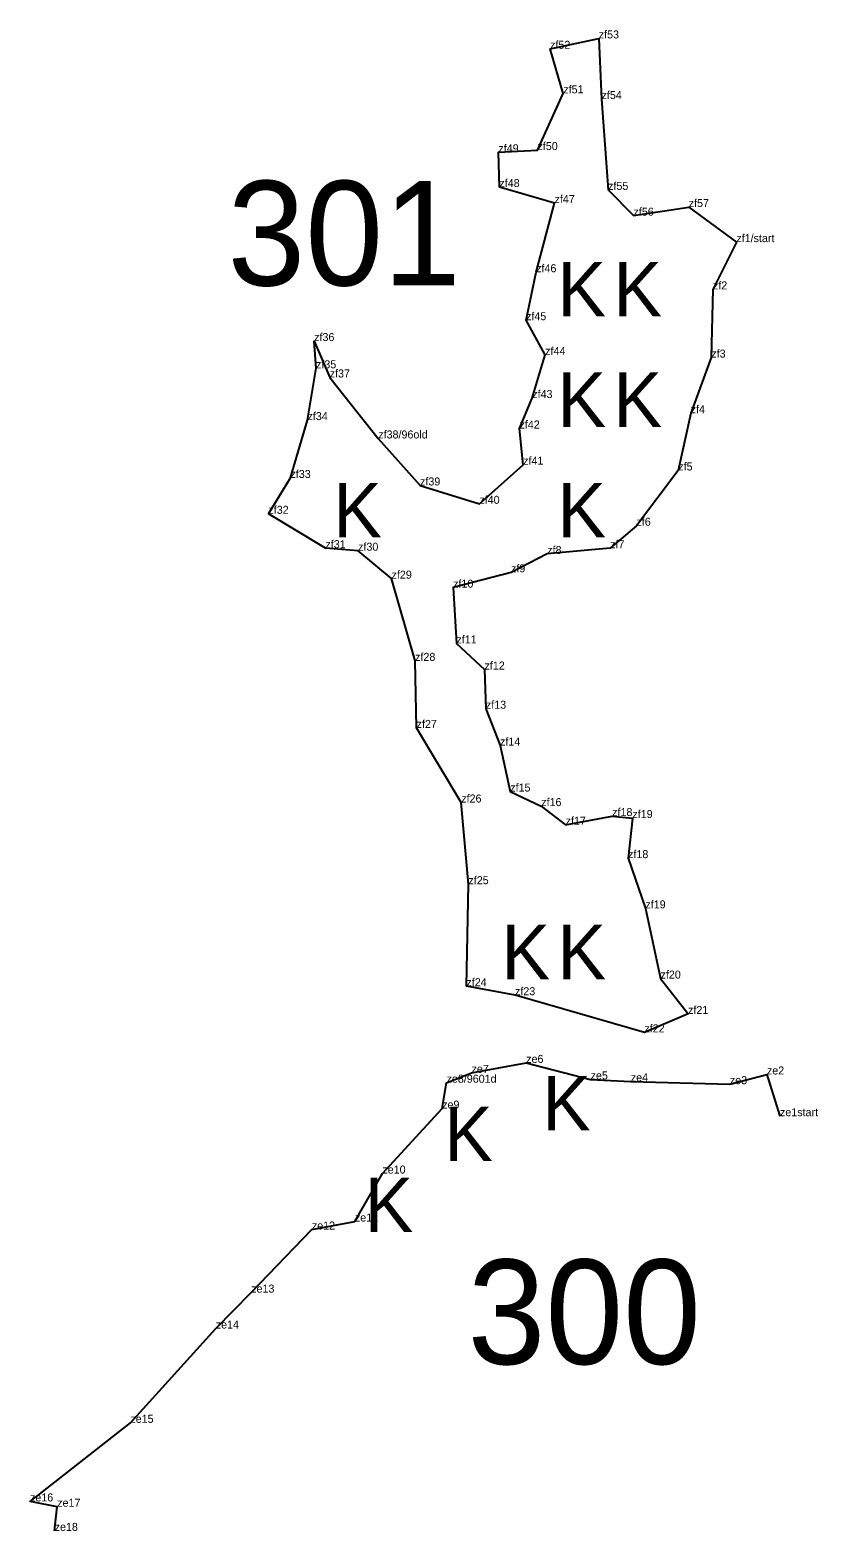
# Model space of a CAD drawing. Extents: x 2072529 to 2268812, y 436423 to 470008.
# Drawn here: x 2265078 to 2265570, y 441427 to 442365 of the extents above; entities that cross this region are included whole.
import ezdxf

# ---------------------------------------------------------------- set-up
doc = ezdxf.new("R2010")
doc.units = 0
for name, color, linetype in [('Old_Level_20', 7, 'Continuous'), ('Old_Level_52', 7, 'Continuous'), ('Old_Level_55', 7, 'Continuous'), ('Old_Level_60', 7, 'Continuous'), ('Old_Level_62', 7, 'Continuous')]:
    doc.layers.add(name, color=color, linetype=linetype)

msp = doc.modelspace()

# ---------------------------------------------------------------- linework, layer by layer
at = {"layer": 'Old_Level_20'}
for p, q in [((2265402.941, 442353.172), (2265402.941, 442353.172)), ((2265433.343, 442359.639), (2265433.343, 442359.639)), ((2265411.198, 442325.336), (2265411.198, 442325.336)), ((2265435.072, 442321.768), (2265435.072, 442321.768)), ((2265370.663, 442288.534), (2265370.663, 442288.534)), ((2265395.066, 442289.908), (2265395.066, 442289.908)), ((2265371.296, 442266.799), (2265371.296, 442266.799)), ((2265439.182, 442265.004), (2265439.182, 442265.004)), ((2265405.724, 442256.831), (2265405.724, 442256.831)), ((2265455.053, 442248.936), (2265455.053, 442248.936)), ((2265489.536, 442254.307), (2265489.536, 442254.307)), ((2265519.295, 442232.414), (2265519.295, 442232.414)), ((2265394.234, 442213.591), (2265394.234, 442213.591)), ((2265504.668, 442202.881), (2265504.668, 442202.881)), ((2265387.924, 442183.618), (2265387.924, 442183.618)), ((2265255.568, 442170.601), (2265255.568, 442170.601)), ((2265399.875, 442161.922), (2265399.875, 442161.922)), ((2265503.655, 442160.282), (2265503.655, 442160.282)), ((2265256.744, 442153.597), (2265256.744, 442153.597)), ((2265265.273, 442147.864), (2265265.273, 442147.864)), ((2265391.8, 442135.008), (2265391.8, 442135.008)), ((2265251.416, 442121.225), (2265251.416, 442121.225)), ((2265490.755, 442125.529), (2265490.755, 442125.529)), ((2265295.616, 442109.768), (2265295.616, 442109.768)), ((2265383.841, 442115.984), (2265383.841, 442115.984)), ((2265386.136, 442093.391), (2265386.136, 442093.391)), ((2265483.025, 442089.778), (2265483.025, 442089.778)), ((2265240.769, 442085.103), (2265240.769, 442085.103)), ((2265321.722, 442080.413), (2265321.722, 442080.413)), ((2265226.999, 442062.694), (2265226.999, 442062.694)), ((2265358.78, 442068.964), (2265358.78, 442068.964)), ((2265456.892, 442055.258), (2265456.892, 442055.258)), ((2265262.605, 442041.235), (2265262.605, 442041.235)), ((2265283.018, 442039.64), (2265283.018, 442039.64)), ((2265401.16, 442037.607), (2265401.16, 442037.607)), ((2265440.431, 442041.237), (2265440.431, 442041.237)), ((2265378.533, 442026.126), (2265378.533, 442026.126)), ((2265303.913, 442022.192), (2265303.913, 442022.192)), ((2265342.375, 442016.572), (2265342.375, 442016.572)), ((2265344.439, 441981.707), (2265344.439, 441981.707)), ((2265318.614, 441970.834), (2265318.614, 441970.834)), ((2265361.975, 441965.422), (2265361.975, 441965.422)), ((2265362.844, 441940.96), (2265362.844, 441940.96)), ((2265319.577, 441928.955), (2265319.577, 441928.955)), ((2265371.662, 441917.928), (2265371.662, 441917.928)), ((2265378.051, 441889.22), (2265378.051, 441889.22)), ((2265347.444, 441882.363), (2265347.444, 441882.363)), ((2265397.391, 441880.125), (2265397.391, 441880.125)), ((2265441.734, 441873.914), (2265441.734, 441873.914)), ((2265412.644, 441868.479), (2265412.644, 441868.479)), ((2265454.364, 441872.662), (2265454.364, 441872.662)), ((2265451.673, 441847.609), (2265451.673, 441847.609)), ((2265351.938, 441831.334), (2265351.938, 441831.334)), ((2265462.497, 441816.233), (2265462.497, 441816.233)), ((2265471.942, 441772.393), (2265471.942, 441772.393)), ((2265350.683, 441767.624), (2265350.683, 441767.624)), ((2265381.032, 441761.994), (2265381.032, 441761.994)), ((2265489.135, 441750.298), (2265489.135, 441750.298)), ((2265461.83, 441738.782), (2265461.83, 441738.782)), ((2265388.01, 441719.713), (2265388.01, 441719.713)), ((2265338.279, 441707.342), (2265338.279, 441707.342)), ((2265353.88, 441713.508), (2265353.88, 441713.508)), ((2265428.246, 441709.399), (2265428.246, 441709.399)), ((2265453.366, 441708.177), (2265453.366, 441708.177)), ((2265515.211, 441706.42), (2265515.211, 441706.42)), ((2265538.392, 441712.492), (2265538.392, 441712.492)), ((2265335.527, 441691.202), (2265335.527, 441691.202)), ((2265546.543, 441686.425), (2265546.543, 441686.425)), ((2265298.183, 441650.584), (2265298.183, 441650.584)), ((2265281.013, 441620.645), (2265281.013, 441620.645)), ((2265254.128, 441615.641), (2265254.128, 441615.641)), ((2265216.24, 441576.245), (2265216.24, 441576.245)), ((2265194.1, 441553.787), (2265194.1, 441553.787)), ((2265140.765, 441494.89), (2265140.765, 441494.89)), ((2265078.082, 441445.801), (2265078.082, 441445.801)), ((2265095.071, 441442.48), (2265095.071, 441442.48)), ((2265093.47, 441427.406), (2265093.47, 441427.406))]:
    msp.add_line(p, q, dxfattribs=at)
at = {"layer": 'Old_Level_52'}
for points in [[(2265226.999, 442062.694), (2265240.769, 442085.103), (2265251.416, 442121.225), (2265256.744, 442153.597), (2265255.568, 442170.601), (2265265.273, 442147.864), (2265295.616, 442109.768), (2265321.722, 442080.413), (2265358.78, 442068.964), (2265386.136, 442093.391), (2265383.841, 442115.984), (2265391.8, 442135.008), (2265399.875, 442161.922), (2265387.924, 442183.618), (2265394.234, 442213.591), (2265405.724, 442256.831), (2265371.296, 442266.799), (2265370.663, 442288.534), (2265395.066, 442289.908), (2265411.198, 442325.336), (2265402.941, 442353.172), (2265433.343, 442359.639), (2265435.072, 442321.768), (2265439.182, 442265.004), (2265455.053, 442248.936), (2265489.536, 442254.307), (2265519.295, 442232.414)], [(2265519.295, 442232.414), (2265504.668, 442202.881), (2265503.655, 442160.282), (2265490.755, 442125.529), (2265483.025, 442089.778), (2265456.892, 442055.258), (2265440.431, 442041.237), (2265401.16, 442037.607), (2265378.533, 442026.126), (2265342.375, 442016.572), (2265344.439, 441981.707), (2265361.975, 441965.422), (2265362.844, 441940.96), (2265371.662, 441917.928), (2265378.051, 441889.22), (2265397.391, 441880.125), (2265412.644, 441868.479), (2265441.734, 441873.914), (2265454.364, 441872.662), (2265451.673, 441847.609), (2265462.497, 441816.233), (2265471.942, 441772.393), (2265489.135, 441750.298), (2265461.83, 441738.782), (2265381.032, 441761.994), (2265350.683, 441767.624), (2265351.938, 441831.334), (2265347.444, 441882.363), (2265319.577, 441928.955), (2265318.614, 441970.834), (2265303.913, 442022.192), (2265283.018, 442039.64), (2265262.605, 442041.235), (2265226.999, 442062.694)], [(2265093.47, 441427.406), (2265095.071, 441442.48), (2265078.082, 441445.801), (2265140.765, 441494.89), (2265194.1, 441553.787), (2265216.24, 441576.245), (2265254.128, 441615.641), (2265281.013, 441620.645), (2265298.183, 441650.584), (2265335.527, 441691.202), (2265338.279, 441707.342), (2265353.88, 441713.508), (2265388.01, 441719.713), (2265428.246, 441709.399), (2265453.366, 441708.177), (2265515.211, 441706.42), (2265538.392, 441712.492), (2265546.543, 441686.425)]]:
    msp.add_lwpolyline(points, dxfattribs=at)

# ---------------------------------------------------------------- texts
at = {"layer": 'Old_Level_55'}
for p in [(2265407.548, 442186.012), (2265442.548, 442186.012), (2265407.548, 442117.012), (2265442.548, 442117.012), (2265267.548, 442048.012), (2265407.548, 442048.012), (2265372.548, 441772.012), (2265407.548, 441772.012), (2265398.058, 441677.493), (2265336.83, 441658.437), (2265287.16, 441614.078)]:
    msp.add_text('K', height=34, dxfattribs=at).set_placement(p)
at = {"layer": 'Old_Level_60'}
for s, p in [('zf53', (2265433.343, 442359.639)), ('zf52', (2265402.941, 442353.172)), ('zf51', (2265411.198, 442325.336)), ('zf54', (2265435.072, 442321.768)), ('zf49', (2265370.663, 442288.534)), ('zf50', (2265395.066, 442289.908)), ('zf48', (2265371.296, 442266.799)), ('zf55', (2265439.182, 442265.004)), ('zf47', (2265405.724, 442256.831)), ('zf57', (2265489.536, 442254.307)), ('zf56', (2265455.053, 442248.936)), ('zf1/start', (2265519.295, 442232.414)), ('zf46', (2265394.234, 442213.591)), ('zf2', (2265504.668, 442202.881)), ('zf45', (2265387.924, 442183.618)), ('zf36', (2265255.568, 442170.601)), ('zf44', (2265399.875, 442161.922)), ('zf3', (2265503.655, 442160.282)), ('zf35', (2265256.744, 442153.597)), ('zf37', (2265265.273, 442147.864)), ('zf43', (2265391.8, 442135.008)), ('zf4', (2265490.755, 442125.529)), ('zf34', (2265251.416, 442121.225)), ('zf42', (2265383.841, 442115.984)), ('zf38/96old', (2265295.616, 442109.768)), ('zf41', (2265386.136, 442093.391)), ('zf33', (2265240.769, 442085.103)), ('zf5', (2265483.025, 442089.778)), ('zf39', (2265321.722, 442080.413)), ('zf40', (2265358.78, 442068.964)), ('zf32', (2265226.999, 442062.694)), ('zf6', (2265456.892, 442055.258)), ('zf31', (2265262.605, 442041.235)), ('zf30', (2265283.018, 442039.64)), ('zf8', (2265401.16, 442037.607)), ('zf7', (2265440.431, 442041.237)), ('zf29', (2265303.913, 442022.192)), ('zf9', (2265378.533, 442026.126)), ('zf10', (2265342.375, 442016.572)), ('zf11', (2265344.439, 441981.707)), ('zf28', (2265318.614, 441970.834)), ('zf12', (2265361.975, 441965.422)), ('zf13', (2265362.844, 441940.96)), ('zf27', (2265319.577, 441928.955)), ('zf14', (2265371.662, 441917.928)), ('zf15', (2265378.051, 441889.22)), ('zf26', (2265347.444, 441882.363)), ('zf16', (2265397.391, 441880.125)), ('zf17', (2265412.644, 441868.479)), ('zf18', (2265441.734, 441873.914)), ('zf19', (2265454.364, 441872.662)), ('zf18', (2265451.673, 441847.609)), ('zf25', (2265351.938, 441831.334)), ('zf19', (2265462.497, 441816.233)), ('zf24', (2265350.683, 441767.624)), ('zf20', (2265471.942, 441772.393)), ('zf23', (2265381.032, 441761.994)), ('zf21', (2265489.135, 441750.298)), ('zf22', (2265461.83, 441738.782)), ('ze6', (2265388.01, 441719.713)), ('ze7', (2265353.88, 441713.508)), ('ze5', (2265428.246, 441709.399)), ('ze2', (2265538.392, 441712.492)), ('ze8/9601d', (2265338.279, 441707.342)), ('ze4', (2265453.366, 441708.177)), ('ze3', (2265515.211, 441706.42)), ('ze9', (2265335.527, 441691.202)), ('ze1start', (2265546.543, 441686.425)), ('ze10', (2265298.183, 441650.584)), ('ze12', (2265254.128, 441615.641)), ('ze11', (2265281.013, 441620.645)), ('ze13', (2265216.24, 441576.245)), ('ze14', (2265194.1, 441553.787)), ('ze15', (2265140.765, 441494.89)), ('ze16', (2265078.082, 441445.801)), ('ze17', (2265095.071, 441442.48)), ('ze18', (2265093.47, 441427.406))]:
    msp.add_text(s, height=5, dxfattribs=at).set_placement(p)
at = {"layer": 'Old_Level_62'}
for s, p in [('301', (2265201.436, 442205.319)), ('300', (2265351.403, 441531.557))]:
    msp.add_text(s, height=65.34, dxfattribs=at).set_placement(p)

doc.saveas('drawing.dxf')
